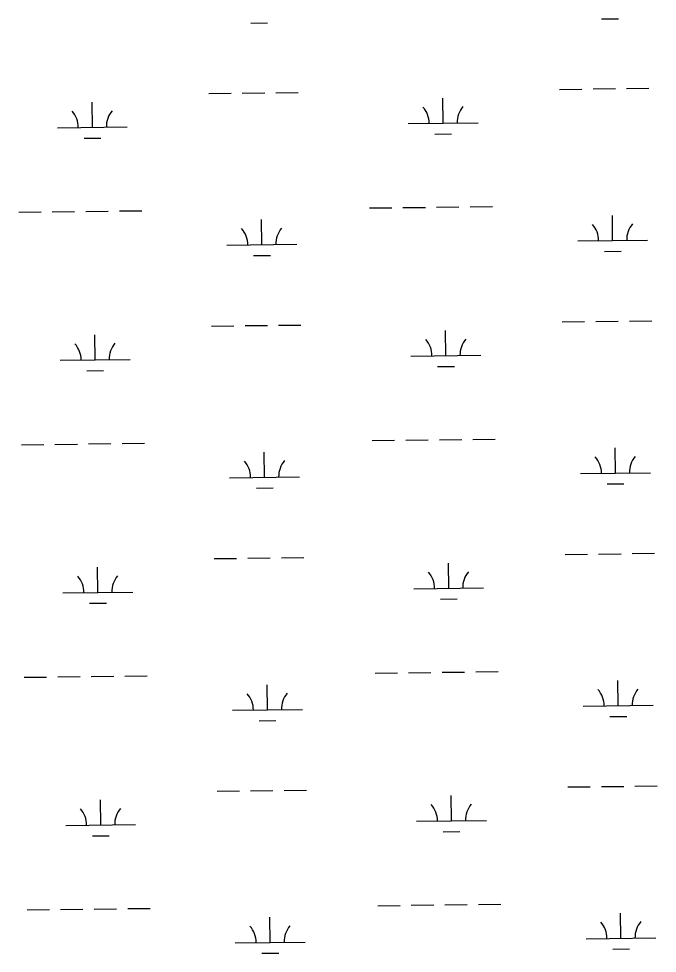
# Model space of a CAD drawing. Extents: x 3694830 to 3732949, y 415201 to 440970.
# Drawn here: x 3721305 to 3722218, y 424302 to 425639 of the extents above; entities that cross this region are included whole.
import ezdxf

# ---------------------------------------------------------------- set-up
doc = ezdxf.new("R2010")
doc.units = 0
doc.layers.add('V-WETL-SWMP', color=7, linetype='Continuous')

msp = doc.modelspace()

# ---------------------------------------------------------------- linework, layer by layer
at = {"layer": 'V-WETL-SWMP'}
for p, q in [((3722138.8, 425639.1), (3722162.8, 425639.3)), ((3721636.9, 425633.1), (3721660.9, 425633.4)), ((3721576.7, 425532.3), (3721608.7, 425532.7)), ((3721624.7, 425532.9), (3721656.7, 425533.3)), ((3721672.7, 425533.5), (3721704.7, 425533.9)), ((3722078.6, 425538.3), (3722110.5, 425538.7)), ((3722126.5, 425538.9), (3722158.5, 425539.3)), ((3722174.5, 425539.5), (3722206.5, 425539.9)), ((3721410.2, 425483.9), (3721409.8, 425519.9)), ((3721912.1, 425489.9), (3721911.6, 425525.9)), ((3721862.1, 425489.3), (3721962, 425490.5)), ((3721360.2, 425483.3), (3721460.2, 425484.5)), ((3721398.4, 425468.4), (3721422.4, 425468.6)), ((3721900.2, 425474.3), (3721924.2, 425474.6)), ((3721806.6, 425368.6), (3721838.6, 425369)), ((3721854.6, 425369.2), (3721886.6, 425369.5)), ((3721902.6, 425369.7), (3721934.6, 425370.1)), ((3721950.6, 425370.3), (3721982.6, 425370.7)), ((3721304.8, 425362.6), (3721336.8, 425363)), ((3721352.8, 425363.2), (3721384.8, 425363.5)), ((3721400.8, 425363.7), (3721432.8, 425364.1)), ((3721448.8, 425364.3), (3721480.8, 425364.7)), ((3722154.5, 425322), (3722154.1, 425358)), ((3721652.7, 425316), (3721652.2, 425352)), ((3721602.7, 425315.4), (3721702.7, 425316.6)), ((3722104.5, 425321.4), (3722204.5, 425322.6)), ((3722142.7, 425306.4), (3722166.7, 425306.7)), ((3721640.9, 425300.4), (3721664.9, 425300.7)), ((3721580.6, 425199.7), (3721612.6, 425200.1)), ((3721628.6, 425200.3), (3721660.6, 425200.7)), ((3721676.6, 425200.8), (3721708.6, 425201.2)), ((3722082.5, 425205.7), (3722114.5, 425206.1)), ((3722130.5, 425206.3), (3722162.5, 425206.6)), ((3722178.5, 425206.8), (3722210.5, 425207.2)), ((3721414.1, 425151.3), (3721413.7, 425187.3)), ((3721916, 425157.3), (3721915.6, 425193.3)), ((3721866, 425156.7), (3721966, 425157.9)), ((3721364.2, 425150.7), (3721464.1, 425151.9)), ((3721904.2, 425141.7), (3721928.2, 425142)), ((3721402.3, 425135.7), (3721426.3, 425136)), ((3721810.6, 425035.9), (3721842.6, 425036.3)), ((3721858.6, 425036.5), (3721890.6, 425036.9)), ((3721906.6, 425037.1), (3721938.6, 425037.5)), ((3721954.6, 425037.6), (3721986.6, 425038)), ((3721308.7, 425029.9), (3721340.7, 425030.3)), ((3721356.7, 425030.5), (3721388.7, 425030.9)), ((3721404.7, 425031.1), (3721436.7, 425031.5)), ((3721452.7, 425031.7), (3721484.7, 425032)), ((3722158.5, 424989.3), (3722158.1, 425025.3)), ((3721656.6, 424983.3), (3721656.2, 425019.3)), ((3721606.6, 424982.7), (3721706.6, 424983.9)), ((3722108.5, 424988.7), (3722208.5, 424989.9)), ((3721644.8, 424967.8), (3721668.8, 424968.1)), ((3722146.7, 424973.8), (3722170.7, 424974)), ((3722086.5, 424873), (3722118.5, 424873.4)), ((3722134.5, 424873.6), (3722166.5, 424874)), ((3722182.5, 424874.2), (3722214.5, 424874.6)), ((3721584.6, 424867), (3721616.6, 424867.4)), ((3721632.6, 424867.6), (3721664.6, 424868)), ((3721680.6, 424868.2), (3721712.6, 424868.6)), ((3721920, 424824.6), (3721919.6, 424860.6)), ((3721418.1, 424818.6), (3721417.7, 424854.6)), ((3721870, 424824), (3721970, 424825.2)), ((3721368.1, 424818), (3721468.1, 424819.2)), ((3721908.2, 424809), (3721932.2, 424809.3)), ((3721406.3, 424803.1), (3721430.3, 424803.3)), ((3721456.7, 424699), (3721488.7, 424699.4)), ((3721814.6, 424703.3), (3721846.6, 424703.7)), ((3721862.6, 424703.8), (3721894.6, 424704.2)), ((3721910.6, 424704.4), (3721942.6, 424704.8)), ((3721958.6, 424705), (3721990.6, 424705.4)), ((3721312.7, 424697.3), (3721344.7, 424697.7)), ((3721360.7, 424697.9), (3721392.7, 424698.2)), ((3721408.7, 424698.4), (3721440.7, 424698.8)), ((3721660.6, 424650.7), (3721660.2, 424686.7)), ((3722162.5, 424656.7), (3722162.1, 424692.7)), ((3721610.6, 424650.1), (3721710.6, 424651.3)), ((3722112.5, 424656.1), (3722212.5, 424657.3)), ((3721648.8, 424635.1), (3721672.8, 424635.4)), ((3722150.7, 424641.1), (3722174.7, 424641.4)), ((3722090.5, 424540.4), (3722122.5, 424540.8)), ((3722138.4, 424541), (3722170.4, 424541.3)), ((3722186.4, 424541.5), (3722218.4, 424541.9)), ((3721588.6, 424534.4), (3721620.6, 424534.8)), ((3721636.6, 424535), (3721668.6, 424535.3)), ((3721684.6, 424535.5), (3721716.6, 424535.9)), ((3721924, 424492), (3721923.5, 424528)), ((3721422.1, 424486), (3721421.7, 424522)), ((3721372.1, 424485.4), (3721472.1, 424486.6)), ((3721874, 424491.4), (3721974, 424492.6)), ((3721912.1, 424476.4), (3721936.1, 424476.7)), ((3721410.3, 424470.4), (3721434.3, 424470.7)), ((3721364.7, 424365.2), (3721396.7, 424365.6)), ((3721412.7, 424365.8), (3721444.7, 424366.2)), ((3721460.7, 424366.4), (3721492.7, 424366.7)), ((3721818.6, 424370.6), (3721850.5, 424371)), ((3721866.5, 424371.2), (3721898.5, 424371.6)), ((3721914.5, 424371.8), (3721946.5, 424372.2)), ((3721962.5, 424372.3), (3721994.5, 424372.7)), ((3721316.7, 424364.6), (3721348.7, 424365)), ((3721664.6, 424318), (3721664.1, 424354)), ((3722166.4, 424324), (3722166, 424360)), ((3721614.6, 424317.4), (3721714.6, 424318.6)), ((3722116.5, 424323.4), (3722216.4, 424324.6)), ((3721652.8, 424302.5), (3721676.8, 424302.8)), ((3722154.6, 424308.5), (3722178.6, 424308.7))]:
    msp.add_line(p, q, dxfattribs=at)
for centre, start, end in [((3721354.9, 425483.7), 359.9115, 41.4552), ((3721465.4, 425485.1), 139.9115, 181.4552), ((3721856.8, 425489.7), 359.9115, 41.4552), ((3721967.3, 425491), 139.9115, 181.4552), ((3722099.3, 425321.8), 359.9115, 41.4552), ((3722209.8, 425323.1), 139.9115, 181.4552), ((3721597.4, 425315.8), 359.9115, 41.4552), ((3721707.9, 425317.1), 139.9115, 181.4552), ((3721971.3, 425158.4), 139.9115, 181.4552), ((3721358.9, 425151.1), 359.9115, 41.4552), ((3721469.4, 425152.4), 139.9115, 181.4552), ((3721860.8, 425157.1), 359.9115, 41.4552), ((3721711.9, 424984.5), 139.9115, 181.4552), ((3722103.3, 424989.1), 359.9115, 41.4552), ((3722213.7, 424990.5), 139.9115, 181.4552), ((3721601.4, 424983.2), 359.9115, 41.4552), ((3721864.7, 424824.4), 359.9115, 41.4552), ((3721975.2, 424825.7), 139.9115, 181.4552), ((3721362.9, 424818.4), 359.9115, 41.4552), ((3721473.3, 424819.8), 139.9115, 181.4552), ((3721605.4, 424650.5), 359.9115, 41.4552), ((3721715.8, 424651.8), 139.9115, 181.4552), ((3722107.2, 424656.5), 359.9115, 41.4552), ((3722217.7, 424657.8), 139.9115, 181.4552), ((3721868.7, 424491.8), 359.9115, 41.4552), ((3721979.2, 424493.1), 139.9115, 181.4552), ((3721366.8, 424485.8), 359.9115, 41.4552), ((3721477.3, 424487.1), 139.9115, 181.4552), ((3721609.3, 424317.9), 359.9115, 41.4552), ((3721719.8, 424319.2), 139.9115, 181.4552), ((3722111.2, 424323.8), 359.9115, 41.4552), ((3722221.7, 424325.2), 139.9115, 181.4552)]:
    msp.add_arc(centre, 35.2, start, end, dxfattribs=at)

doc.saveas('drawing.dxf')
